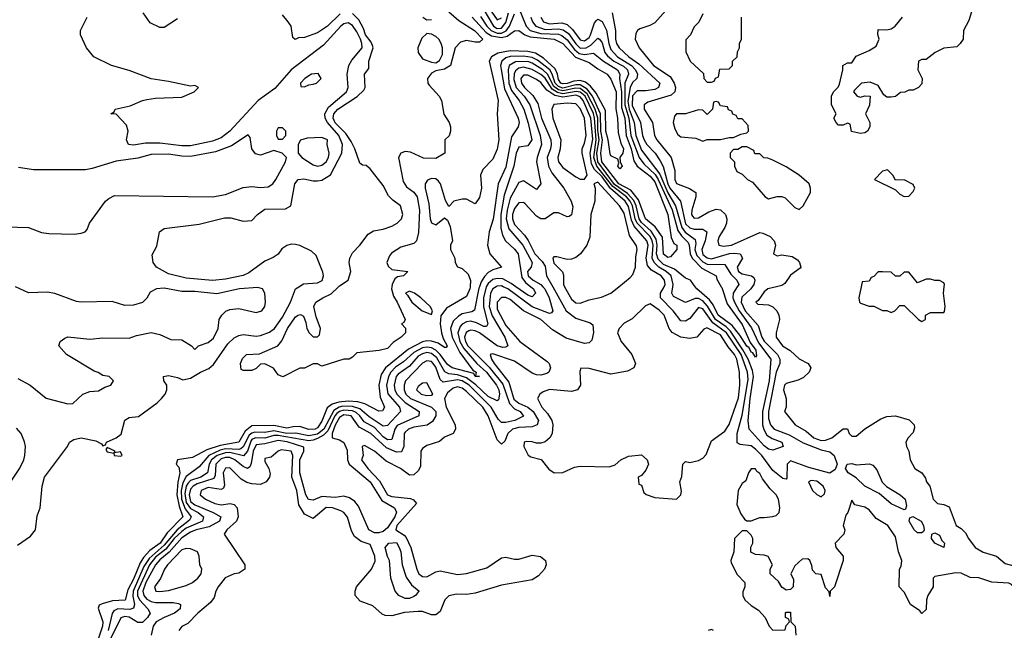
# Model space of a CAD drawing. Header units: inches. Extents: x 2380053 to 2584298, y 380219 to 546618.
# Tile 702 of 788: x 2545570 to 2550067, y 468432 to 471219. Entities that reach past the tile are written whole.
import ezdxf

# ---------------------------------------------------------------- set-up
doc = ezdxf.new("R2010")
doc.units = ezdxf.units.IN
doc.header["$MEASUREMENT"] = 0
for name, color, linetype in [('C5446', 7, 'Continuous'), ('C5447', 7, 'Continuous'), ('C5456', 7, 'Continuous')]:
    doc.layers.add(name, color=color, linetype=linetype)

msp = doc.modelspace()

# ---------------------------------------------------------------- linework, layer by layer
at = {"layer": 'C5446', "color": 2}
for points, elevation in [([(2545561.4, 469581.4), (2545618, 469550), (2545690, 469491), (2545790, 469466), (2545813.2, 469466.8), (2545858, 469510), (2545890, 469521), (2545930, 469524.7), (2545958, 469542), (2545986, 469550), (2545998, 469570), (2545978, 469590), (2545950, 469595.3), (2545928.8, 469608.9), (2545910, 469614), (2545784, 469690), (2545748, 469730), (2545755.3, 469750), (2545775.5, 469764.5), (2545790, 469770.6), (2545890, 469760.7), (2545950, 469766), (2546070, 469764.7), (2546103.1, 469776.9), (2546170, 469791), (2546210, 469782), (2546259.6, 469759.6), (2546310, 469758), (2546354, 469730), (2546370, 469714), (2546386, 469730), (2546430, 469746), (2546455.3, 469764.7), (2546476, 469810), (2546481.2, 469850), (2546493.2, 469870), (2546511.9, 469888.1), (2546530, 469895.5), (2546570, 469900.5), (2546650, 469882.8), (2546675.3, 469890), (2546689, 469910), (2546693.2, 469930), (2546689.2, 469970), (2546679, 469990), (2546657, 469997), (2546574, 469990), (2546470, 469967.6), (2546370, 469978.3), (2546310, 469978.7), (2546230, 469993), (2546194, 469990), (2546165.5, 469974.5), (2546150, 469948), (2546130, 469928.7), (2546090, 469915.3), (2546050, 469914), (2545992.5, 469932.5), (2545850, 469929.3), (2545830, 469932.7), (2545730, 469969.3), (2545694.8, 469974.8), (2545610, 469971.8), (2545550.1, 470000)], 10), ([(2545560.1, 468819.9), (2545618.9, 468861.1), (2545642, 468890), (2545650, 468954), (2545664, 468990), (2545672, 469090), (2545683.7, 469130), (2545788.7, 469270), (2545798, 469290), (2545817.2, 469302.8), (2545850, 469310.6), (2545916.8, 469296.8), (2545943.6, 469283.6), (2545950, 469274), (2545962, 469278), (2545966, 469290), (2546010, 469311), (2546032.7, 469327.3), (2546050, 469391.3), (2546070, 469402.8), (2546112.3, 469407.7), (2546197.2, 469470), (2546217.2, 469490), (2546234, 469510), (2546242, 469530), (2546242, 469550), (2546228, 469570), (2546226, 469590), (2546250, 469594.8), (2546290, 469586), (2546314.4, 469574.4), (2546350, 469582), (2546395.1, 469610), (2546432.9, 469627.1), (2546455.6, 469644.4), (2546520.9, 469739.1), (2546550, 469767.2), (2546570, 469778), (2546590, 469782), (2546650, 469774.9), (2546670, 469777.1), (2546710, 469792.4), (2546733, 469810), (2546770, 469860.5), (2546806.6, 469930), (2546830, 469991), (2546844.4, 470000)], 6), ([(2547627, 470000), (2547626.4, 469990), (2547610, 469956), (2547518.5, 469901.5), (2547493.4, 469866.6), (2547490.3, 469830), (2547496, 469790), (2547503.9, 469763.9), (2547522.8, 469730), (2547517.1, 469722.9), (2547510, 469722), (2547481.7, 469741.7), (2547451.1, 469751.1), (2547430, 469753.3), (2547410, 469748.4), (2547345.2, 469714.8), (2547240.9, 469630), (2547220.2, 469599.8), (2547210.2, 469550), (2547215.6, 469495.6), (2547236.3, 469450), (2547226.4, 469433.6), (2547210, 469432.7), (2547146, 469466), (2547114.1, 469474.1), (2547070, 469477.8), (2547027.2, 469472.8), (2546996.2, 469463.8), (2546973.4, 469446.6), (2546950, 469385.6), (2546930, 469356.3), (2546919.1, 469350), (2546890, 469348), (2546850, 469361.8), (2546818.9, 469361.1), (2546790, 469354), (2546730, 469367), (2546630, 469365.3), (2546599.4, 469340.6), (2546570, 469289.8), (2546485.1, 469274.9), (2546424.5, 469255.5), (2546358.9, 469221.1), (2546290.6, 469209.4), (2546284.4, 469190), (2546296.7, 469176.7), (2546301.8, 469150), (2546292.1, 469107.9), (2546287.9, 469050), (2546297.6, 468997.6), (2546315, 468950), (2546243.9, 468876.1), (2546210.9, 468830), (2546163.5, 468796.5), (2546135.6, 468764.4), (2546120.4, 468739.6), (2546090, 468664.4), (2546064.2, 468615.8), (2546050.9, 468569.1), (2545994.2, 468565.8), (2545947, 468553), (2545933, 468547), (2545927.7, 468532.3), (2545948.8, 468470), (2545947.4, 468450), (2545930, 468396)], 6), ([(2547669.4, 470000), (2547666.9, 469993.1), (2547647.4, 469892.6), (2547635.1, 469884.9), (2547590, 469875.6), (2547574.4, 469865.6), (2547550, 469842.4), (2547537.5, 469810), (2547544.6, 469770), (2547579.8, 469699.8), (2547638.8, 469618.8), (2547654, 469610), (2547651.2, 469591.1), (2547670.4, 469589.6), (2547650.3, 469589.7), (2547643.7, 469603.7), (2547545.6, 469630), (2547524.3, 469644.3), (2547490.4, 469690.4), (2547469.9, 469709.9), (2547450, 469721.1), (2547430, 469724.6), (2547410, 469721.4), (2547370, 469700.2), (2547322.6, 469657.4), (2547286.6, 469633.4), (2547264.3, 469610), (2547254.2, 469590), (2547244.8, 469550), (2547250.9, 469510.9), (2547304, 469450), (2547308.8, 469430), (2547250, 469366.3), (2547230, 469363.5), (2547166.6, 469406.6), (2547122.9, 469442.9), (2547090, 469453.5), (2547045.6, 469454.4), (2547029.3, 469450.7), (2547004.4, 469435.6), (2546959.5, 469350), (2546930, 469326.7), (2546890, 469319.1), (2546831.7, 469331.7), (2546790, 469330.4), (2546730, 469341.5), (2546690, 469334), (2546644.3, 469335.7), (2546630, 469332.2), (2546617.9, 469322.1), (2546590, 469268.6), (2546579.4, 469260.6), (2546570, 469256.8), (2546510, 469260.3), (2546485.6, 469254.4), (2546434, 469230), (2546390, 469177.6), (2546330, 469133.5), (2546314.7, 469105.3), (2546307.3, 469070), (2546309.2, 469030), (2546326.2, 468986.1), (2546353.6, 468950), (2546345.9, 468934.1), (2546289.7, 468890.3), (2546230, 468820.9), (2546160.4, 468759.6), (2546137.5, 468722.5), (2546088.4, 468610), (2546086.8, 468586.8), (2546094.7, 468550), (2546090, 468532.7), (2546073, 468527), (2546018, 468530), (2546000.2, 468519.8), (2545992, 468508), (2545974.3, 468430)], 10), ([(2547700.8, 470000), (2547700.5, 469999.5), (2547687.4, 469950), (2547687.5, 469907.5), (2547708, 469830), (2547702, 469818), (2547690, 469818), (2547655.6, 469835.6), (2547630, 469842.5), (2547610, 469840.3), (2547590.2, 469829.8), (2547581.2, 469818.8), (2547570.2, 469790), (2547579.5, 469750), (2547597.8, 469717.8), (2547657.5, 469650), (2547701.5, 469610), (2547748.1, 469550), (2547758, 469530), (2547761.3, 469510), (2547756.5, 469483.5), (2547750, 469478.4), (2547710, 469499.3), (2547652.6, 469552.5), (2547610, 469583.6), (2547570, 469597.7), (2547530, 469602), (2547511.7, 469611.7), (2547474.8, 469674.8), (2547450, 469694.7), (2547430, 469699.1), (2547410, 469694.3), (2547390, 469682.4), (2547350, 469637.6), (2547298.6, 469601.4), (2547289.2, 469590), (2547280.2, 469550), (2547282.9, 469530), (2547292.2, 469510), (2547330, 469472), (2547394.4, 469430), (2547393, 469410), (2547293.8, 469366.1), (2547282.6, 469350), (2547270, 469302.9), (2547250, 469300.4), (2547230, 469314.2), (2547190, 469357.7), (2547143, 469383), (2547124, 469410), (2547106.2, 469426.2), (2547090, 469433.8), (2547050, 469436.7), (2547030, 469430.9), (2547018.9, 469421.1), (2547009.1, 469410), (2546977.3, 469342.7), (2546957.9, 469322.1), (2546930, 469307.2), (2546910, 469299), (2546890, 469297.1), (2546750, 469320.4), (2546730, 469320.2), (2546690, 469309.2), (2546646.4, 469310), (2546630, 469302.5), (2546624.8, 469295.2), (2546610, 469249.6), (2546592.1, 469227.9), (2546530, 469242.8), (2546510, 469242.5), (2546471.3, 469230), (2546445.1, 469210), (2546435.1, 469190), (2546427.6, 469150), (2546396.4, 469130), (2546350, 469116), (2546337.7, 469102.3), (2546330, 469089.7), (2546323.6, 469056.4), (2546330, 469015.2), (2546350, 468988.2), (2546384.2, 468970), (2546408.8, 468950), (2546404.4, 468930), (2546330, 468897.3), (2546310, 468883.2), (2546275.9, 468850), (2546237.7, 468802.3), (2546190, 468764.9), (2546163.4, 468730), (2546108.1, 468610), (2546108.5, 468590), (2546116.8, 468570), (2546154.4, 468530), (2546166.4, 468510), (2546153.4, 468490), (2546130, 468467.6), (2546110, 468468), (2546069.1, 468490.9), (2546050, 468494.8), (2546032.2, 468487.8), (2545982.6, 468390)], 14), ([(2547745.4, 470000), (2547730.2, 469989.8), (2547720.7, 469970), (2547714.6, 469910), (2547727.2, 469867.2), (2547785.5, 469770), (2547799.1, 469730), (2547790, 469723.6), (2547776.9, 469723.1), (2547750, 469730.9), (2547670, 469789.8), (2547650, 469799.3), (2547630, 469802), (2547621.7, 469798.3), (2547609.5, 469790.5), (2547601.5, 469770), (2547605.3, 469750), (2547617.1, 469730), (2547713.3, 469633.3), (2547775.8, 469555.8), (2547806.7, 469466.7), (2547830, 469442.7), (2547854.9, 469430), (2547871.4, 469408.5), (2547831, 469390), (2547790, 469379.8), (2547770, 469381), (2547755.4, 469395.4), (2547723.1, 469450), (2547622.5, 469550), (2547590.3, 469570.3), (2547570, 469574.6), (2547504.6, 469564.6), (2547490, 469576.2), (2547470, 469633), (2547458, 469650), (2547450, 469658), (2547430, 469661.5), (2547410, 469651.1), (2547332.2, 469570), (2547325.3, 469550), (2547325.8, 469530), (2547333.8, 469510), (2547354.6, 469490), (2547450.4, 469450), (2547470.3, 469430), (2547470.4, 469410), (2547455.5, 469384.5), (2547431.3, 469368.7), (2547370, 469359.3), (2547345.5, 469350), (2547330, 469336.2), (2547325.7, 469330), (2547324.9, 469270), (2547313.1, 469246.9), (2547290, 469245.4), (2547244.7, 469264.7), (2547174, 469330), (2547119.6, 469359.6), (2547084.2, 469410), (2547050, 469414.7), (2547030, 469403.5), (2547010, 469367.8), (2546996.9, 469330), (2546997.3, 469310), (2547030, 469301.3), (2547050, 469288.7), (2547065.9, 469254.2), (2547066.7, 469210), (2547074.7, 469190), (2547170.1, 469110.1), (2547224.3, 469024.3), (2547281.3, 468990), (2547290.2, 468970.2), (2547283.2, 468950), (2547250, 468898.7), (2547230, 468882), (2547210, 468876.2), (2547190, 468876.8), (2547165.1, 468890), (2547117.6, 468997.6), (2547099.7, 469019.7), (2547076.4, 469036.4), (2547050, 469043.8), (2547010, 469038.4), (2546950, 469042.4), (2546910, 469026), (2546889.1, 469029.1), (2546876.8, 469050), (2546849, 469150), (2546849.1, 469210), (2546867.4, 469250), (2546867.9, 469267.9), (2546791.6, 469291.6), (2546750, 469298.6), (2546690, 469282.3), (2546650, 469277.6), (2546636.8, 469250), (2546627.6, 469192.4), (2546621.6, 469178.4), (2546610.3, 469169.7), (2546590, 469178.9), (2546552.2, 469210), (2546530, 469220.2), (2546510, 469220.6), (2546490, 469214.5), (2546465.4, 469190), (2546462.3, 469137.7), (2546455.9, 469124.1), (2546380.1, 469099.9), (2546362, 469090), (2546350, 469075.4), (2546343.7, 469050), (2546350, 469020.2), (2546370, 469004.4), (2546453, 468970), (2546488.2, 468950), (2546482.4, 468930), (2546435.8, 468904.2), (2546376.3, 468890), (2546350, 468878.9), (2546310, 468853.8), (2546252, 468788), (2546210, 468753.7), (2546190, 468730.8), (2546146.4, 468650), (2546131.9, 468610), (2546136.9, 468590), (2546150, 468573.8), (2546170, 468562.9), (2546190, 468558.8), (2546270, 468558.7), (2546294.4, 468554.4), (2546304.7, 468550), (2546302.8, 468530), (2546277.3, 468510), (2546229.3, 468490.7), (2546192.4, 468470), (2546179.5, 468450), (2546170.5, 468410)], 18), ([(2548004.1, 470000), (2548064.9, 469890), (2548110, 469856.5), (2548175.5, 469835.5), (2548186.8, 469826.8), (2548190.6, 469790.6), (2548183.5, 469756.5), (2548170, 469744), (2548150, 469740.9), (2548065.2, 469765.2), (2548002.6, 469802.6), (2547950, 469850.8), (2547870.6, 469890.6), (2547810, 469942), (2547790, 469951.1), (2547770, 469951.3), (2547750.4, 469930), (2547750, 469898), (2547790, 469823.7), (2547853.4, 469750), (2547978.6, 469658.5), (2547987.7, 469650), (2547994.8, 469630), (2547986.8, 469610), (2547976.7, 469603.3), (2547950, 469596.2), (2547930, 469597.6), (2547910, 469605.1), (2547830, 469659.8), (2547730, 469694), (2547718.8, 469690), (2547724.2, 469670), (2547737.4, 469650), (2547804, 469564), (2547827.2, 469487.2), (2547849, 469469), (2547890.8, 469450.8), (2547915.3, 469430), (2547938.8, 469390), (2547932.7, 469370), (2547910, 469360.9), (2547850, 469357.1), (2547820.5, 469350), (2547798.7, 469330), (2547784.9, 469295.1), (2547770, 469282), (2547750, 469301.2), (2547709.7, 469410), (2547685.3, 469450), (2547610, 469521.7), (2547590, 469536.8), (2547570, 469543.1), (2547550, 469537.3), (2547523.8, 469516.2), (2547510.3, 469490), (2547517.8, 469450), (2547559.1, 469370), (2547560.7, 469350), (2547550, 469329.5), (2547510, 469312.7), (2547486.4, 469293.6), (2547430, 469275.1), (2547410, 469261.2), (2547402, 469250), (2547400.5, 469179.5), (2547390, 469159), (2547370, 469141.2), (2547350, 469139.3), (2547309.2, 469170), (2547244.2, 469204.2), (2547190, 469249), (2547144.7, 469275.3), (2547134, 469270), (2547138, 469230), (2547131.3, 469210), (2547160.5, 469170), (2547213.3, 469113.3), (2547250, 469050.4), (2547270, 469042.7), (2547354, 469034), (2547367.9, 469027.9), (2547382.8, 469010), (2547291.9, 468910), (2547287.6, 468890), (2547326.5, 468866.5), (2547335.6, 468855.6), (2547356.2, 468810), (2547382.9, 468710), (2547393.4, 468690), (2547410, 468677.3), (2547430, 468675.8), (2547470, 468698), (2547490, 468702.6), (2547570, 468685.7), (2547610, 468690.3), (2547703.1, 468716.9), (2547770, 468763), (2547790, 468766), (2547830, 468756.4), (2547850, 468757.1), (2547910, 468774.9), (2547947.9, 468767.9), (2547971.3, 468750), (2547974.8, 468730), (2547966.8, 468710), (2547939.9, 468680.1), (2547910, 468662), (2547770, 468637), (2547650, 468600.7), (2547610, 468594.5), (2547564.1, 468595.9), (2547530.5, 468589.5), (2547510.8, 468570), (2547490, 468518), (2547470, 468502), (2547450, 468502), (2547410, 468517.2), (2547390, 468518), (2547327.2, 468512.8), (2547270, 468498), (2547239, 468499), (2547224.7, 468504.7), (2547183.1, 468543.1), (2547124.7, 468564.7), (2547102, 468590), (2547102, 468610), (2547108.7, 468630), (2547176, 468710), (2547193, 468747), (2547191.4, 468770), (2547170, 468824), (2547130, 468837), (2547099.1, 468859.1), (2547085.8, 468885.8), (2547067.5, 468947.5), (2547050, 468969.2), (2547036.6, 468976.6), (2546998, 468990), (2546970, 468991.6), (2546910, 468942), (2546870, 468961.2), (2546844.9, 469004.9), (2546835.1, 469070), (2546812.4, 469130), (2546817.2, 469230), (2546810, 469249.3), (2546764.4, 469255.6), (2546751, 469250), (2546718, 469222), (2546690, 469215.3), (2546690, 469202), (2546707.3, 469170), (2546714.4, 469145.6), (2546711, 469130), (2546694.8, 469110), (2546670, 469097), (2546630, 469099.6), (2546606.7, 469106.7), (2546581.5, 469121.5), (2546530, 469173), (2546510, 469171.6), (2546498.8, 469150), (2546505.8, 469094.2), (2546499.9, 469080.1), (2546490, 469074.5), (2546430, 469083.5), (2546398, 469070), (2546394.8, 469050), (2546418.8, 469030), (2546461, 469010), (2546490, 469004.2), (2546530.9, 469010.9), (2546550, 469006), (2546562.8, 468990), (2546568.2, 468950), (2546560.5, 468930), (2546516.3, 468890), (2546504, 468870), (2546598.8, 468730), (2546598, 468710), (2546570, 468693.2), (2546550, 468689.5), (2546508.8, 468671.1), (2546476.3, 468630), (2546464.9, 468610), (2546458, 468582), (2546442, 468558), (2546383, 468510), (2546337.1, 468462.9), (2546310, 468448.7), (2546296, 468430)], 22), ([(2547269.3, 470000), (2547268.2, 469990), (2547276.7, 469956.7), (2547293.7, 469930), (2547331, 469850), (2547323.6, 469836.4), (2547314, 469830), (2547331.6, 469811.6), (2547331.3, 469790), (2547312, 469770), (2547275.3, 469744.7), (2547250, 469718), (2547210.9, 469709.1), (2547110, 469698), (2547090, 469678), (2547074, 469670), (2547050, 469668.7), (2546950, 469638), (2546930, 469648), (2546910, 469648), (2546870, 469628), (2546850, 469628), (2546771.2, 469588.9), (2546750, 469598), (2546728.4, 469628.4), (2546690, 469648), (2546670, 469646), (2546650, 469626), (2546630, 469618), (2546590, 469618), (2546582, 469622), (2546578, 469650), (2546588, 469672), (2546606, 469690), (2546665.6, 469694.4), (2546749.5, 469730.5), (2546767.3, 469752.7), (2546792.3, 469810), (2546830, 469862.8), (2546842, 469870), (2546852.8, 469872.8), (2546866, 469866), (2546877.3, 469837.3), (2546881, 469810), (2546891.3, 469790), (2546910, 469771.3), (2546930, 469772), (2546939, 469781), (2546944, 469810), (2546923.2, 469863.2), (2546913.2, 469910), (2546922.7, 469930), (2546954, 469950), (2546993, 469967), (2547026, 470000)], 2), ([(2547959.6, 470000), (2547968.9, 469990), (2547987.4, 469950), (2548004, 469890), (2547998.8, 469881.2), (2547990, 469878), (2547910, 469908), (2547799.7, 469990), (2547778.2, 470000)], 18), ([(2547903.9, 470000), (2547916.5, 469990), (2547926, 469970), (2547910, 469954), (2547890, 469962), (2547835.9, 470000)], 14), ([(2548058.3, 470000), (2548090, 469944), (2548110, 469926.4), (2548130, 469924.9), (2548170, 469940.5), (2548227.5, 469952.5), (2548270, 469970.7), (2548306.5, 470000)], 26), ([(2548915.5, 470000), (2548908.6, 469990), (2548867.9, 469952.2), (2548865.2, 469930), (2548883, 469890), (2548942.7, 469822.7), (2548959.3, 469770), (2548970, 469751.7), (2549030.3, 469690), (2549042, 469670), (2549041.5, 469650), (2549024.8, 469610), (2548990.2, 469430), (2548990, 469398), (2548998.2, 469370), (2549014.9, 469350), (2549083.4, 469323.4), (2549147.7, 469287.7), (2549230, 469255), (2549270, 469246.4), (2549289, 469229), (2549303.8, 469190), (2549294, 469166), (2549270, 469149.6), (2549174.5, 469174.5), (2549090, 469205.1), (2549074.9, 469190), (2549073.8, 469126.2), (2549070, 469121.2), (2549055.9, 469124.1), (2549010, 469160.5), (2548959.1, 469230), (2548930, 469259.1), (2548910, 469273), (2548860.1, 469280.1), (2548847.2, 469287.2), (2548846, 469330), (2548870, 469414), (2548897.1, 469577.1), (2548893.8, 469610), (2548864.6, 469690), (2548798, 469790), (2548735.5, 469835.5), (2548690, 469899.8), (2548670, 469904.7), (2548630, 469855.6), (2548610, 469842.9), (2548590, 469844.5), (2548554, 469890), (2548495.8, 469950), (2548496.2, 469970), (2548512.8, 470000)], 22), ([(2548847.3, 470000), (2548828.1, 469970), (2548826.7, 469950), (2548833.8, 469930), (2548855.9, 469890), (2548912.6, 469812.6), (2548944.6, 469744.6), (2548999.7, 469670), (2548993.1, 469570), (2548963, 469430), (2548962.2, 469370), (2548967.9, 469347.9), (2548982.8, 469322.7), (2549006.5, 469306.5), (2549050.6, 469290), (2549056, 469270), (2549010, 469253.6), (2548990, 469258.7), (2548970, 469274), (2548901.2, 469350), (2548897.4, 469390), (2548905.3, 469490), (2548921.9, 469590), (2548917.1, 469617), (2548896.8, 469670), (2548872.5, 469712.5), (2548816.5, 469796.5), (2548796.4, 469816.4), (2548747, 469850), (2548711.8, 469911.8), (2548690, 469935.8), (2548670, 469945.7), (2548654.3, 469945.7), (2548610, 469927.3), (2548555.9, 469955.9), (2548547.6, 469970), (2548552.6, 470000)], 18), ([(2548773.7, 470000), (2548776, 469996), (2548801.2, 469921.3), (2548870, 469828), (2548906.2, 469746.2), (2548931.4, 469710), (2548935.5, 469684.5), (2548930, 469679), (2548918.7, 469698.7), (2548910, 469700.7), (2548901.3, 469721.3), (2548890, 469728.4), (2548858.9, 469778.9), (2548823.5, 469823.5), (2548760.3, 469870), (2548737.3, 469917.3), (2548719.8, 469939.8), (2548662, 469990), (2548655, 470000)], 14), ([(2549026.5, 470000), (2548987.3, 469990), (2548970, 469977), (2548942.5, 469937.5), (2548931.3, 469930), (2548940.7, 469920.7), (2548990, 469918), (2549010, 469908), (2549028, 469890), (2549037.1, 469870), (2549039.3, 469850), (2549024, 469790), (2549024, 469770), (2549054, 469730), (2549088.8, 469708.8), (2549130.5, 469670.5), (2549171.3, 469650), (2549182.8, 469630), (2549174.8, 469610), (2549150, 469586), (2549125.8, 469574.2), (2549070, 469559), (2549062.8, 469550), (2549058.8, 469530), (2549070.8, 469490), (2549070.8, 469450), (2549062, 469430), (2549110.8, 469370), (2549161.1, 469341.1), (2549196.3, 469310), (2549230, 469298.3), (2549250, 469299.6), (2549279.3, 469310), (2549330, 469351.3), (2549350, 469351.3), (2549358, 469330), (2549370, 469318), (2549390, 469318), (2549429.4, 469350.6), (2549503.3, 469396.7), (2549530, 469407.7), (2549570, 469410.8), (2549632.5, 469392.5), (2549654.8, 469370), (2549656.3, 469356.3), (2549650, 469335.3), (2549626.8, 469310), (2549617.3, 469290), (2549620.7, 469270), (2549630.9, 469249.1), (2549636, 469210), (2549658, 469170), (2549690.7, 469150.7), (2549706.8, 469126.8), (2549711.3, 469110), (2549726, 469090), (2549742, 469030), (2549762, 469010), (2549790, 469006), (2549814.9, 468994.9), (2549846.8, 468910), (2549870, 468896), (2549890, 468876), (2549903, 468850), (2549934, 468810), (2549970, 468788.5), (2550000, 468779.5)], 26), ([(2549413.1, 470000), (2549402, 469950), (2549404.7, 469930), (2549410, 469924.7), (2549450, 469911.3), (2549471.2, 469911.1), (2549510, 469892), (2549530, 469892), (2549550, 469882), (2549566, 469890), (2549590, 469914), (2549610, 469914), (2549674, 469850), (2549690, 469842), (2549706, 469850), (2549706, 469870), (2549730, 469882), (2549790, 469882), (2549793.2, 469886.8), (2549797.2, 469910), (2549788.7, 469970), (2549792.1, 470000)], 30), ([(2545489.1, 469050.9), (2545570, 469172), (2545589, 469210), (2545593.2, 469230), (2545596, 469270), (2545592.1, 469292.1), (2545577.2, 469330), (2545554.8, 469354.8)], 10), ([(2550000, 468655.1), (2549950, 468671.6), (2549910, 468672.3), (2549870, 468692), (2549845.8, 468694.2), (2549750, 468678), (2549742, 468670), (2549742, 468630), (2549718, 468590), (2549711.3, 468570), (2549710, 468526), (2549690, 468508.7), (2549680.4, 468520.4), (2549638, 468550), (2549610, 468606), (2549586, 468630), (2549588, 468710), (2549595.3, 468724.7), (2549599, 468750), (2549584, 468790), (2549570, 468858), (2549534, 468910), (2549482, 468942), (2549450, 468982), (2549430, 468994), (2549384, 469004), (2549370, 469026), (2549351.3, 468970), (2549343, 468957), (2549330.8, 468910), (2549338, 468890), (2549334, 468870), (2549294.9, 468830), (2549297.1, 468810), (2549330.4, 468770.4), (2549330.6, 468750), (2549291, 468630), (2549272, 468610), (2549270, 468586), (2549267.3, 468607.3), (2549250, 468626), (2549230, 468686), (2549206, 468690), (2549190, 468706), (2549187.3, 468727.3), (2549178, 468750), (2549170, 468758), (2549143.6, 468756.4), (2549110, 468726), (2549092, 468690), (2549103.6, 468663.6), (2549102, 468630), (2549090, 468618), (2549070, 468615.3), (2549050, 468628), (2549034.6, 468654.6), (2548998, 468690), (2548998, 468710), (2549008, 468730), (2548988.4, 468768.4), (2548970, 468775.3), (2548930, 468778), (2548909, 468789), (2548908.7, 468811.3), (2548918, 468830), (2548918, 468850), (2548910, 468866), (2548890, 468886), (2548870, 468886), (2548834, 468850), (2548832, 468790), (2548818, 468750), (2548819.6, 468739.6), (2548846.4, 468686.4), (2548882, 468650), (2548882, 468630), (2548872.7, 468607.3), (2548872, 468590), (2548882, 468570), (2548910, 468544.7), (2548943.6, 468523.6), (2548974, 468490), (2548992, 468450), (2549010, 468432), (2549066, 468434), (2549070, 468454), (2549086, 468470), (2549082, 468482), (2549068, 468490), (2549068, 468510), (2549070, 468514), (2549090, 468514), (2549092, 468470), (2549112, 468450), (2549114, 468410)], 26), ([(2548738, 468430), (2548730, 468435.3), (2548714, 468430)], 26)]:
    msp.add_lwpolyline(points, dxfattribs=dict(at, elevation=elevation))
for points, elevation in [([(2547350, 469979.3), (2547331.3, 469970), (2547341.4, 469961.4), (2547360.7, 469930), (2547407.3, 469890), (2547450, 469874), (2547455.3, 469890), (2547444, 469910), (2547401.2, 469950), (2547373.2, 469970)], 6), ([(2548450, 469921.2), (2548427.5, 469912.5), (2548367.1, 469852.9), (2548330, 469833.2), (2548307.3, 469810), (2548300.7, 469790), (2548317.3, 469750), (2548366, 469690), (2548382, 469650), (2548374, 469630), (2548346, 469614), (2548270, 469600.7), (2548170, 469626), (2548132, 469628), (2548127.3, 469612.7), (2548130.8, 469550), (2548118, 469530), (2548090, 469522), (2547990, 469531.5), (2547959.9, 469520.1), (2547946, 469510), (2547934.8, 469490), (2547954.4, 469450), (2547980.7, 469420.7), (2548000.3, 469390), (2548004.9, 469370), (2548001.6, 469330), (2547990.4, 469309.6), (2547970, 469292.3), (2547950, 469285.2), (2547930, 469285.2), (2547910, 469292.7), (2547886.4, 469293.6), (2547874, 469290), (2547872, 469270), (2547891.6, 469231.6), (2547903.6, 469223.6), (2547950.9, 469210.9), (2547987.1, 469167.1), (2548011.2, 469151.1), (2548050, 469151.3), (2548103.7, 469176.3), (2548130, 469180.7), (2548261.5, 469178.5), (2548290, 469186.8), (2548315.3, 469210), (2548350, 469226.8), (2548410, 469232), (2548436, 469210), (2548441, 469190), (2548430, 469162), (2548410, 469138), (2548394, 469130), (2548398, 469098), (2548410, 469094), (2548421, 469061), (2548431.2, 469051.1), (2548470, 469038), (2548570, 469031), (2548589, 469050), (2548592.5, 469067.5), (2548585.2, 469110), (2548594, 469134), (2548598, 469190), (2548610, 469202), (2548630, 469198), (2548670, 469207.3), (2548690, 469217.3), (2548705.4, 469234.6), (2548730, 469296), (2548790, 469340.5), (2548810, 469370.7), (2548852.1, 469492.1), (2548859.2, 469550), (2548857.2, 469610), (2548844.7, 469670), (2548834.8, 469690), (2548805.5, 469725.5), (2548770, 469779.7), (2548707.9, 469812.1), (2548694, 469806), (2548662, 469770), (2548630, 469763.6), (2548589.8, 469769.8), (2548550, 469791.8), (2548536.3, 469810), (2548513, 469870), (2548490, 469893.6)], 26), ([(2547430, 469562), (2547410, 469559.3), (2547390, 469545.2), (2547382.4, 469530), (2547402.8, 469510), (2547430, 469503.7), (2547450, 469504.9), (2547457.2, 469510)], 22), ([(2545970, 469266), (2545963.6, 469256.4), (2545970, 469246), (2545999.6, 469239.6), (2546002, 469230), (2546030, 469226), (2546038, 469230), (2546030, 469246), (2546002, 469242), (2546006, 469250)], 6), ([(2548930, 469168), (2548910, 469168), (2548898, 469150), (2548886, 469114), (2548870, 469102), (2548851, 469070), (2548845.4, 469005.4), (2548863.6, 468963.6), (2548879.6, 468939.6), (2548890, 468932), (2548910, 468932), (2548950, 468946), (2548970, 468946), (2549010, 468951), (2549024, 468956), (2549038, 468970), (2549041.2, 468990), (2549035.1, 469030), (2549025.2, 469050), (2548997, 469077), (2548962.7, 469122.7), (2548950, 469148), (2548936.5, 469156.5)], 26), ([(2549390, 469187.7), (2549451, 469191), (2549466, 469186), (2549484, 469164), (2549508.6, 469108.6), (2549528.3, 469088.3), (2549590.8, 469050), (2549614, 469030), (2549619.8, 469000.2), (2549616, 468984), (2549610, 468982), (2549550, 469009.6), (2549495.8, 469055.8), (2549428.9, 469088.9), (2549390, 469128), (2549354, 469150), (2549341.2, 469170), (2549348.7, 469190), (2549370, 469193.4)], 22), ([(2549184, 469116), (2549172, 469110), (2549191, 469070), (2549210, 469051), (2549230, 469041), (2549245.2, 469054.8), (2549249.2, 469070), (2549239.3, 469090), (2549210, 469111.8)], 26), ([(2549670, 468876.2), (2549654.5, 468890), (2549632.7, 468930), (2549634.6, 468945.4), (2549648.8, 468951.1), (2549687.3, 468930), (2549698, 468910), (2549700.7, 468890), (2549698, 468882), (2549690, 468877.2)], 22), ([(2549790, 468809.3), (2549749, 468830), (2549734, 468850), (2549735.3, 468870), (2549750, 468876.3), (2549770, 468866), (2549782, 468842), (2549793.4, 468830)], 22), ([(2546330, 468804.5), (2546310, 468798.4), (2546244.9, 468730), (2546230.7, 468710), (2546212.4, 468667.6), (2546186, 468630), (2546191, 468611), (2546210, 468608.5), (2546250, 468613.4), (2546330, 468636.3), (2546359, 468650), (2546382.7, 468670), (2546399.3, 468690), (2546401.2, 468710), (2546393.2, 468730), (2546389.2, 468770), (2546382, 468790), (2546350, 468803.7)], 22), ([(2547330, 468577), (2547301.2, 468590), (2547284.5, 468610), (2547265.6, 468670), (2547259.5, 468750), (2547250, 468769), (2547239.6, 468810), (2547255.3, 468830), (2547290, 468831.8), (2547302.8, 468810), (2547310.6, 468789.4), (2547316, 468730), (2547334.4, 468674.4), (2547358.8, 468638.8), (2547394, 468610), (2547391.2, 468608.9), (2547378, 468590), (2547370, 468586), (2547350, 468577.2)], 18)]:
    msp.add_lwpolyline(points, close=True, dxfattribs=dict(at, elevation=elevation))
at = {"layer": 'C5447', "color": 2}
for points, elevation in [([(2547664.7, 471304.7), (2547733.6, 471190), (2547750, 471179.4), (2547770, 471180.5), (2547790, 471206.3), (2547802.1, 471250)], 14), ([(2547850, 471271), (2547883.5, 471190), (2547901.5, 471170), (2547950, 471155.9), (2548030, 471152.5), (2548046.5, 471146.5), (2548070, 471127.6), (2548103.7, 471083.7), (2548125.4, 471065.4), (2548150, 471060.4), (2548190, 471066.9), (2548236, 471030), (2548300.3, 470990), (2548310.2, 470970), (2548308.6, 470950), (2548318.5, 470890), (2548318.4, 470818.4), (2548332.9, 470770), (2548339.5, 470690), (2548362.2, 470630), (2548375.3, 470575.3), (2548390.2, 470550), (2548450, 470504.5), (2548470, 470479.6), (2548530, 470330.5), (2548544.9, 470224.9), (2548558, 470198), (2548570.7, 470190), (2548571, 470170), (2548542.8, 470137.2), (2548530, 470133.2), (2548510, 470149.4), (2548505.8, 470225.8), (2548472.8, 470272.8), (2548428, 470310), (2548396.7, 470396.7), (2548360.2, 470440.2), (2548305.6, 470470), (2548228.2, 470570), (2548223.6, 470610), (2548231, 470670), (2548224.6, 470710), (2548222.5, 470790), (2548186.2, 470870), (2548161.9, 470901.9), (2548130, 470921.3), (2548110, 470921.6), (2548050, 470906.7), (2548030, 470914.6), (2548015.4, 470930), (2548002.4, 470970), (2547990.3, 470990.3), (2547934, 471034), (2547910, 471046.2), (2547870, 471052.1), (2547810, 471051.2), (2547790, 471044.4), (2547771.4, 471030), (2547766.4, 471010), (2547768.1, 470991.8), (2547783.7, 470903.7), (2547845.7, 470770), (2547850.3, 470750), (2547846.4, 470730), (2547815.5, 470684.5), (2547790, 470545.2), (2547755.3, 470470), (2547731.8, 470308.2), (2547714, 470250), (2547706.8, 470190), (2547717.3, 470150), (2547771, 470090), (2547730, 470077), (2547710, 470064.7), (2547693, 470047), (2547677.6, 470022.4), (2547669.4, 470000)], 10), ([(2547688.1, 471310), (2547750, 471218.9), (2547770, 471227)], 18), ([(2548546.8, 471290), (2548470, 471205.2), (2548448.1, 471191.9), (2548402, 471178), (2548390.7, 471169.3), (2548384, 471156), (2548380.7, 471130), (2548399.1, 471090), (2548464.4, 471010), (2548540, 470960), (2548559.6, 470930), (2548564.2, 470910), (2548561.6, 470890), (2548545.1, 470874.9), (2548438, 470842), (2548422, 470830), (2548421.3, 470810), (2548459.5, 470750), (2548468.8, 470690), (2548479.5, 470670), (2548544.9, 470590), (2548562.6, 470530), (2548562.6, 470490), (2548570, 470470.8), (2548628.8, 470448.8), (2548657.3, 470430), (2548658, 470410), (2548640.3, 470350), (2548638.4, 470330), (2548642.8, 470322.7), (2548650, 470313.4), (2548670, 470314.4), (2548717.5, 470342.5), (2548750, 470354.4), (2548770, 470350.7), (2548793.4, 470330), (2548799.3, 470310), (2548797.6, 470290), (2548790.2, 470269.8), (2548764.2, 470230), (2548758.4, 470210), (2548762.8, 470190), (2548784.9, 470184.9), (2548821.2, 470190), (2548950, 470247.3), (2548964.5, 470244.5), (2548998, 470230), (2549016, 470210), (2549021, 470190), (2549012, 470150), (2549030, 470141), (2549050, 470146), (2549097.3, 470137.3), (2549122.8, 470122.8), (2549131.3, 470110), (2549138, 470090), (2549134.8, 470085.2), (2549090, 470053.2), (2549064.9, 470015.1), (2549050, 470006), (2549026.5, 470000)], 26), ([(2549928.2, 471290), (2549905.2, 471214.8), (2549881, 471170), (2549878, 471130), (2549864.7, 471110), (2549850, 471095.3), (2549790, 471089), (2549750.7, 471069.3), (2549710, 471038), (2549690, 471038), (2549674, 471030), (2549672, 470990), (2549691.3, 470950), (2549690, 470926), (2549674, 470910), (2549650, 470898), (2549630, 470898), (2549611.6, 470888.4), (2549592.7, 470887.3), (2549570, 470868), (2549550, 470866), (2549530, 470866), (2549516.4, 470876.4), (2549490, 470918), (2549453.6, 470933.6), (2549414, 470930), (2549382, 470898), (2549378, 470890), (2549394, 470870), (2549410, 470864.7), (2549430, 470872), (2549454, 470870), (2549451.6, 470828.4), (2549432, 470790), (2549452, 470750), (2549452, 470730), (2549442, 470710), (2549430, 470702), (2549410, 470699), (2549369.3, 470709.3), (2549362, 470742), (2549350, 470746), (2549330, 470738), (2549310, 470738), (2549298, 470750), (2549288.7, 470770), (2549298, 470790), (2549278, 470830), (2549278, 470870), (2549286, 470890), (2549308.4, 470911.6), (2549314.6, 470925.4), (2549328.7, 470990), (2549328.7, 471010), (2549350, 471022), (2549370, 471022), (2549390, 471052), (2549450, 471078), (2549482, 471098), (2549495.3, 471130), (2549488.4, 471151.6), (2549490, 471174), (2549530, 471172), (2549550, 471178), (2549568, 471190), (2549602, 471230)], 26), ([(2546844.4, 470000), (2546866.3, 470013.7), (2546930, 470017.3), (2546951.4, 470028.6), (2546957.2, 470050), (2546953.6, 470066.4), (2546923.1, 470143.1), (2546903.1, 470163.1), (2546850, 470188.7), (2546830, 470193.2), (2546810, 470194), (2546790, 470188.7), (2546767.1, 470172.9), (2546750.8, 470149.2), (2546727.1, 470132.9), (2546690, 470117.2), (2546616.1, 470063.9), (2546590, 470051.5), (2546510, 470034.3), (2546450, 470028.2), (2546330, 470039.7), (2546250, 470058.4), (2546194, 470090), (2546179, 470110), (2546174.6, 470145.4), (2546195.5, 470184.5), (2546208.7, 470250), (2546230, 470266), (2546390, 470284.9), (2546504.8, 470315.2), (2546534.6, 470314.6), (2546590, 470299.1), (2546630, 470302.8), (2546655.3, 470330), (2546690, 470354), (2546784, 470356), (2546808, 470370), (2546826.6, 470470), (2546842, 470490), (2546867, 470493), (2546910, 470483), (2546930, 470483), (2546950, 470486), (2546990, 470510.4), (2547041.5, 470610), (2547043.5, 470650), (2547027.9, 470690), (2546975.7, 470750), (2546965.1, 470770), (2546963.1, 470790), (2546979.6, 470820.4), (2547062, 470890), (2547069.5, 470910), (2547064.7, 470970), (2547072.8, 471010), (2547086, 471034), (2547133.5, 471090), (2547132.9, 471110), (2547125.8, 471130), (2547110, 471164.2), (2547090, 471192.4), (2547070, 471204), (2547050, 471200.5), (2547036.4, 471190), (2546957.5, 471102.5), (2546809.2, 470990.8), (2546735.3, 470904.7), (2546658.4, 470850), (2546530.2, 470709.8), (2546490, 470680.4), (2546450, 470664.8), (2546350, 470642.7), (2546310, 470642.7), (2546210, 470655.8), (2546144.4, 470655.6), (2546090, 470646), (2546066, 470650), (2546058, 470670), (2546065.2, 470710), (2546058, 470738), (2546010, 470788), (2545986, 470790), (2546002, 470798), (2546006, 470810), (2546074.8, 470825.2), (2546130, 470850.8), (2546150, 470854.8), (2546190, 470860.7), (2546310, 470864.9), (2546366, 470890), (2546386, 470910), (2546370, 470918), (2546350, 470915.3), (2546250, 470937.2), (2546170, 470949.2), (2546070, 470986.6), (2545989.6, 471009.6), (2545908.7, 471050), (2545875.3, 471090), (2545848, 471150), (2545848, 471170), (2545878, 471230)], 6), ([(2546290, 471222.4), (2546230, 471183.7), (2546210, 471182.7), (2546165.1, 471205.1), (2546133.6, 471250)], 2), ([(2547034, 471246), (2546975.3, 471190), (2546930, 471159.6), (2546870, 471137.2), (2546843.5, 471136.5), (2546828.4, 471128.4), (2546818, 471138), (2546809.2, 471190), (2546796, 471210), (2546770, 471241.2)], 2), ([(2547026, 470000), (2547030, 470004), (2547069.4, 470030.6), (2547082.7, 470070), (2547074.5, 470110), (2547077, 470130), (2547090, 470154.8), (2547124, 470190), (2547160.7, 470239.3), (2547185.4, 470254.6), (2547230, 470262.4), (2547270, 470277.1), (2547293.2, 470290), (2547313.2, 470310), (2547319.3, 470330), (2547309.2, 470370), (2547274.5, 470394.5), (2547254.8, 470414.8), (2547230, 470462), (2547170, 470538), (2547152.9, 470552.9), (2547135.3, 470555.3), (2547124, 470564), (2547100.5, 470630), (2547083.6, 470663.6), (2547058.8, 470698.8), (2547010, 470748.7), (2547001.2, 470770), (2547004.8, 470790), (2547023.5, 470810), (2547111.6, 470868.4), (2547142, 470898), (2547147.8, 470910), (2547145.2, 470970), (2547164, 470996), (2547165.1, 471030), (2547184, 471090), (2547181.3, 471101.3), (2547175.7, 471115.7), (2547149, 471150), (2547139.3, 471179.3), (2547118.2, 471218.2), (2547090, 471246.9)], 2), ([(2547530, 471255.5), (2547575.1, 471215.1), (2547647.7, 471170), (2547684.9, 471130), (2547670, 471117), (2547650, 471116.2), (2547610, 471123.7), (2547583.4, 471116.6), (2547558.8, 471090), (2547537.3, 471010), (2547510, 470993.2), (2547470, 470985.1), (2547450, 470975.1), (2547432.7, 470950), (2547434.4, 470930), (2547439.9, 470919.9), (2547484.9, 470870), (2547496.3, 470850), (2547507.5, 470787.5), (2547531.3, 470750), (2547538, 470730), (2547538, 470710), (2547530.7, 470689.3), (2547512, 470670), (2547511.3, 470610), (2547470, 470585.2), (2547413.4, 470586.6), (2547354.5, 470614.5), (2547330, 470618), (2547310.5, 470609.5), (2547300.5, 470590), (2547320.6, 470480.6), (2547335.8, 470455.8), (2547370, 470432.2), (2547384.9, 470410), (2547396, 470350), (2547391.9, 470248.2), (2547382.8, 470210), (2547370, 470197.2), (2547310, 470180.5), (2547267.4, 470152.6), (2547258.4, 470141.6), (2547246.8, 470110), (2547253.4, 470093.4), (2547270, 470078.8), (2547342, 470070), (2547322, 470050), (2547294.9, 470045.1), (2547283.8, 470036.2), (2547270.4, 470010), (2547269.3, 470000)], 2), ([(2547410.6, 471230), (2547430, 471218.7), (2547450, 471219.5)], 2), ([(2547636.1, 471230), (2547701, 471161), (2547724.6, 471144.6), (2547770, 471137.1), (2547796, 471144), (2547830, 471168.9), (2547850, 471170.4), (2547877, 471150), (2547900.9, 471140.9), (2548010.6, 471130), (2548050, 471111.1), (2548107.7, 471047.7), (2548170, 471024.2), (2548210, 470994), (2548253, 470970), (2548270, 470947.3), (2548293.4, 470890), (2548291.9, 470811.9), (2548299.5, 470770), (2548302.9, 470702.9), (2548314.9, 470654.9), (2548326.8, 470630), (2548324.7, 470610), (2548311.3, 470590), (2548312, 470570), (2548322, 470550), (2548310, 470538), (2548302, 470550), (2548306, 470566), (2548302, 470582), (2548270, 470598), (2548266.6, 470606.6), (2548258, 470670), (2548247.1, 470710), (2548244.5, 470804.5), (2548203.1, 470883.1), (2548176.3, 470916.3), (2548153.6, 470933.6), (2548130, 470942.1), (2548100.9, 470939.1), (2548070, 470927.9), (2548050, 470926.1), (2548042, 470930), (2548030, 470946.6), (2548026, 470970), (2548015.2, 470995.2), (2547962.7, 471042.7), (2547926.2, 471066.2), (2547890, 471074.3), (2547810, 471077.2), (2547754.1, 471065.9), (2547724, 471050), (2547714.4, 471030), (2547754.4, 470850), (2547750.7, 470790), (2547758.4, 470670), (2547750, 470628.7), (2547730, 470582), (2547685.5, 470534.5), (2547674.8, 470510), (2547678.8, 470450), (2547670, 470408), (2547650, 470378), (2547610, 470399), (2547590, 470399.3), (2547552, 470390), (2547530, 470366), (2547514, 470394), (2547492, 470470), (2547482, 470482), (2547470, 470492), (2547450, 470494.5), (2547433, 470487), (2547422, 470470), (2547422, 470450), (2547439, 470379), (2547444.6, 470310), (2547450, 470291), (2547470, 470282.8), (2547510, 470314), (2547523.6, 470303.6), (2547535.3, 470275.3), (2547546, 470210), (2547538, 470190), (2547538, 470170), (2547557.3, 470130), (2547558.8, 470110), (2547570, 470091.3), (2547590, 470082.8), (2547618, 470058), (2547628.6, 470028.6), (2547627, 470000)], 6), ([(2547673.9, 471233.9), (2547703, 471190), (2547722.5, 471170), (2547750, 471157.2), (2547770, 471157.1), (2547792.1, 471167.9), (2547806.3, 471190), (2547830, 471246)], 10), ([(2547905, 471230), (2547911.3, 471210), (2547927.6, 471190), (2547970, 471173.9), (2548030, 471176.6), (2548052.6, 471172.6), (2548075.8, 471155.8), (2548110, 471108.5), (2548130, 471089.4), (2548156.9, 471090), (2548177.7, 471102.3), (2548210, 471134.9), (2548218, 471130), (2548230, 471114), (2548241.6, 471070), (2548254.4, 471054.4), (2548283.9, 471030), (2548327, 471007), (2548346.4, 470990), (2548350.2, 470970), (2548334.1, 470930), (2548333.8, 470830), (2548351.9, 470770), (2548361.4, 470690), (2548398.3, 470590), (2548420.7, 470560.7), (2548472, 470512), (2548486.1, 470490), (2548550, 470350.3), (2548576.1, 470256.1), (2548592.3, 470232.3), (2548622.4, 470202.4), (2548627.7, 470190), (2548631.4, 470150), (2548640.6, 470130), (2548685, 470085), (2548750.7, 470050), (2548754, 470034), (2548773.7, 470000)], 14), ([(2547950.4, 471230), (2547962, 471210), (2547990, 471200.7), (2548045.2, 471205.2), (2548070, 471197.6), (2548094.6, 471174.6), (2548130, 471127.2), (2548150, 471123.2), (2548170, 471138.3), (2548177.3, 471150), (2548194.8, 471205.2), (2548204.1, 471215.9), (2548210, 471221), (2548230, 471211), (2548250, 471170.8), (2548260.1, 471110), (2548270, 471082.3), (2548299.7, 471050), (2548363.8, 471010), (2548382, 470990), (2548391.7, 470970), (2548388.8, 470950), (2548368.3, 470931.7), (2548357.3, 470910), (2548347.7, 470847.7), (2548353.4, 470810), (2548376, 470750), (2548383.3, 470690), (2548410, 470623.1), (2548494, 470514), (2548529.2, 470429.2), (2548565, 470370), (2548593.9, 470270), (2548608.6, 470248.6), (2548655.3, 470215.3), (2548657.9, 470197.8), (2548653.7, 470170), (2548662.4, 470142.4), (2548690, 470113.6), (2548710, 470103), (2548790, 470101.3), (2548817.2, 470057.2), (2548845.7, 470030), (2548853.7, 470010), (2548847.3, 470000)], 18), ([(2548275.5, 471250), (2548290.2, 471170), (2548291.6, 471130), (2548296, 471110), (2548307.6, 471090), (2548352, 471050), (2548397.8, 471017.8), (2548493, 470930), (2548487.7, 470910), (2548470, 470900.5), (2548430, 470893.7), (2548390, 470894.5), (2548368.9, 470871.1), (2548367.8, 470827.8), (2548404.7, 470750), (2548413.8, 470690), (2548421.3, 470670), (2548433.4, 470650), (2548471.9, 470610), (2548495.1, 470575.1), (2548508.6, 470548.6), (2548529.6, 470470), (2548539.5, 470450), (2548588.2, 470390), (2548610, 470287.7), (2548630, 470268.4), (2548650, 470263.2), (2548690, 470262.4), (2548707.7, 470250), (2548700.8, 470210), (2548685.6, 470170), (2548690, 470147.1), (2548710, 470131.3), (2548730, 470128.1), (2548811.2, 470151.2), (2548834, 470154), (2548860.7, 470150), (2548870.4, 470130), (2548846.7, 470090), (2548852.2, 470070), (2548870, 470059.1), (2548911.3, 470050), (2548922, 470042), (2548927.7, 470030), (2548922.4, 470010), (2548915.5, 470000)], 22), ([(2548690, 471246), (2548671.6, 471208.4), (2548650, 471186), (2548634, 471150), (2548612.7, 471127.3), (2548612.7, 471072.7), (2548632, 471030), (2548692.7, 470972.7), (2548694, 470950), (2548710, 470934), (2548730, 470934), (2548742, 470938), (2548747.3, 470952.7), (2548762, 470958), (2548767.3, 470992.7), (2548810, 470994), (2548826, 471010), (2548826, 471030), (2548846, 471050), (2548848.4, 471071.6), (2548858, 471090), (2548858, 471110), (2548866, 471130), (2548866, 471230)], 30), ([(2548655, 470000), (2548634, 470030), (2548610, 470039.5), (2548560.4, 470080.4), (2548510, 470101.1), (2548485.1, 470125.1), (2548478.8, 470150), (2548481.9, 470190), (2548476.6, 470216.6), (2548453.7, 470253.7), (2548410, 470293.2), (2548399.6, 470310), (2548385.7, 470370), (2548374.4, 470394.4), (2548346.2, 470426.2), (2548286.9, 470466.9), (2548210.8, 470570), (2548206.3, 470610), (2548216.6, 470670), (2548210, 470714), (2548209.9, 470770), (2548197.5, 470810), (2548160.9, 470880.9), (2548130, 470905), (2548110, 470906.7), (2548050, 470893.8), (2548030, 470899.1), (2548010, 470913.8), (2547980.8, 470970), (2547959.8, 470990), (2547910, 471020.9), (2547890, 471027.9), (2547833.7, 471026.4), (2547804.9, 471010), (2547800.2, 470990), (2547803.9, 470930), (2547815.7, 470895.7), (2547850.2, 470850), (2547872.9, 470810), (2547892.6, 470747.4), (2547908.2, 470670), (2547890, 470643.7), (2547850, 470637), (2547838, 470610), (2547826.5, 470550), (2547782.7, 470417.3), (2547767.3, 470330), (2547767.4, 470267.4), (2547774.7, 470234.7), (2547789.2, 470209.2), (2547830, 470172.2), (2547846.4, 470150), (2547862.6, 470042.6), (2547879.4, 470019.4), (2547903.9, 470000)], 14), ([(2548552.6, 470000), (2548554.2, 470010), (2548545.8, 470050), (2548522.2, 470070), (2548489, 470089), (2548466.8, 470110), (2548458.1, 470130), (2548462.3, 470190), (2548458.4, 470210), (2548448.6, 470230), (2548389.9, 470290), (2548381, 470310), (2548368.4, 470370), (2548357.5, 470390), (2548341.3, 470410), (2548278, 470458), (2548205.4, 470550), (2548191.7, 470590), (2548202.4, 470670), (2548195.6, 470770), (2548190, 470790.7), (2548151.7, 470870), (2548130, 470888.4), (2548111.9, 470891.9), (2548050, 470880.4), (2548026.1, 470886.1), (2548001.7, 470901.7), (2547970, 470951.5), (2547950, 470969), (2547910, 470992.1), (2547870, 471002.4), (2547850, 470998.2), (2547833.8, 470986.2), (2547827.8, 470972.2), (2547826.4, 470946.4), (2547836.8, 470910), (2547873.8, 470870), (2547900.2, 470830), (2547947.2, 470690), (2547953.6, 470650), (2547932.6, 470590), (2547930.3, 470570), (2547950.5, 470469.5), (2547930, 470444), (2547870, 470482.7), (2547850, 470476), (2547810, 470404.5), (2547796.1, 470350), (2547792.1, 470310), (2547804.1, 470264.2), (2547868.1, 470190), (2547910.3, 470110), (2547905.3, 470090), (2547889.3, 470070), (2547892.8, 470050), (2547915.3, 470030), (2547950.1, 470010.1), (2547959.6, 470000)], 18), ([(2548512.8, 470000), (2548518.4, 470010), (2548515.1, 470030), (2548498.9, 470050), (2548456, 470076), (2548437.1, 470097.1), (2548430.6, 470130), (2548439.5, 470190), (2548434, 470210), (2548376.2, 470276.2), (2548364.3, 470304.3), (2548350, 470366.6), (2548334.9, 470390), (2548267.8, 470447.8), (2548230, 470501.2), (2548195.2, 470535.2), (2548181.3, 470561.3), (2548174.7, 470610), (2548186.9, 470673.1), (2548178.2, 470770), (2548143.4, 470850), (2548130, 470866.3), (2548110, 470874.1), (2548050, 470865.2), (2548013.7, 470873.7), (2547977.7, 470897.7), (2547950, 470932.9), (2547930, 470946), (2547890, 470965.7), (2547870, 470966), (2547858.3, 470950), (2547861.3, 470930), (2547874.9, 470910), (2547913.4, 470873.4), (2547935.8, 470835.8), (2547952.2, 470770), (2547995.5, 470670), (2547997.6, 470650), (2547993.6, 470630), (2547978.5, 470590), (2547984.4, 470550), (2548000.6, 470520.6), (2548054.9, 470450), (2548087.7, 470390), (2548095.5, 470364.5), (2548090, 470328), (2548078.8, 470321.2), (2548070, 470319), (2548030, 470337.2), (2548010, 470337.2), (2547970.4, 470309.6), (2547950.5, 470309.5), (2547930, 470322.9), (2547878.8, 470378.8), (2547870, 470385.1), (2547850, 470382.9), (2547830, 470357), (2547821, 470330), (2547820.6, 470310), (2547830, 470284.6), (2547875.4, 470235.4), (2547891.4, 470211.4), (2547922.2, 470150), (2547955.6, 470115.6), (2547970, 470094), (2547976.4, 470050), (2548004.1, 470000)], 22), ([(2545510, 470274), (2545610, 470270.6), (2545670, 470247.7), (2545703.4, 470243.4), (2545819.3, 470240.7), (2545850, 470244.7), (2545868.8, 470251.1), (2545878, 470262), (2545888.7, 470290), (2545962, 470390), (2545976.5, 470403.5), (2546003.2, 470416.8), (2546450, 470410.5), (2546510, 470420.7), (2546590, 470453.4), (2546630, 470457.3), (2546670, 470453.4), (2546704.1, 470455.9), (2546725.2, 470470), (2546739.3, 470490), (2546784, 470570), (2546788, 470590), (2546769, 470609), (2546730, 470622), (2546670, 470601.2), (2546646.6, 470606.6), (2546629.4, 470629.4), (2546622, 470682), (2546614, 470694), (2546536.7, 470643.3), (2546464.4, 470615.6), (2546350, 470595.1), (2546310, 470596), (2546250, 470605.4), (2546170, 470603.1), (2546110, 470587.4), (2546010, 470573), (2545900.9, 470539.1), (2545870, 470534), (2545633.6, 470533.6), (2545564.7, 470544.7)], 10), ([(2548306.5, 470000), (2548358.3, 470041.7), (2548370, 470056), (2548382.4, 470090), (2548383.3, 470136.7), (2548389.4, 470170), (2548386.8, 470186.8), (2548354.5, 470234.5), (2548330, 470335.1), (2548309.6, 470370), (2548210, 470477), (2548191.3, 470470), (2548197.3, 470450), (2548196.4, 470390), (2548177.6, 470330), (2548174.4, 470225.6), (2548160.7, 470190), (2548130.4, 470149.6), (2548110, 470133.2), (2548090, 470125.2), (2548070, 470124), (2548023.5, 470136.5), (2548010, 470137.2), (2548004, 470130), (2548010, 470108), (2548048.2, 470068.2), (2548053.2, 470053.2), (2548052.7, 470010), (2548058.3, 470000)], 26), ([(2549792.1, 470000), (2549793.2, 470010), (2549790, 470018), (2549770, 470028), (2549750, 470028), (2549730, 470035.3), (2549710, 470035.3), (2549670, 470018), (2549630, 470066), (2549610, 470066), (2549590, 470048), (2549570, 470048), (2549550, 470066), (2549510, 470068), (2549490, 470068), (2549470, 470046), (2549458, 470042), (2549450, 470026), (2549418, 470022), (2549413.1, 470000)], 30), ([(2547835.9, 470000), (2547814.8, 470014.8), (2547775.7, 470035.7), (2547750, 470038.3), (2547730, 470032.5), (2547710, 470015.3), (2547700.8, 470000)], 14), ([(2547778.2, 470000), (2547770, 470003.8), (2547750, 470003.1), (2547745.4, 470000)], 18)]:
    msp.add_lwpolyline(points, dxfattribs=dict(at, elevation=elevation))
for points, elevation in [([(2547430, 471155.6), (2547405.7, 471134.3), (2547388.8, 471090), (2547389, 471069), (2547410, 471040.5), (2547450, 471024.9), (2547470, 471022.8), (2547486.8, 471033.2), (2547500.2, 471059.8), (2547500.9, 471090), (2547495.1, 471110), (2547484.5, 471130), (2547470, 471142.9), (2547450, 471153.3)], 2), ([(2546932.9, 470972.9), (2546902, 470970), (2546872, 470950), (2546852, 470930), (2546854, 470914), (2546870, 470912), (2546890, 470922), (2546910, 470924.7), (2546926, 470930), (2546946, 470950)], 10), ([(2548070, 470837.3), (2548008.7, 470831.3), (2548000.5, 470810), (2548004.9, 470770), (2548042, 470670), (2548038.8, 470630), (2548027.6, 470590), (2548030.4, 470570), (2548050, 470544.4), (2548110, 470502), (2548130, 470490.8), (2548150, 470491.3), (2548161.2, 470510), (2548138.4, 470610), (2548138.4, 470630), (2548150, 470656), (2548157.7, 470690), (2548149.6, 470770), (2548130, 470814), (2548110, 470834.3)], 26), ([(2548750, 470846), (2548738, 470842), (2548734, 470810), (2548710, 470786), (2548690, 470806), (2548670, 470808), (2548610.9, 470789.1), (2548570, 470788.7), (2548560.7, 470779.3), (2548554.8, 470750), (2548561.4, 470721.4), (2548575.3, 470695.3), (2548590, 470684.7), (2548658, 470678), (2548690, 470664.7), (2548710, 470672), (2548770, 470672), (2548810, 470682), (2548830, 470682), (2548863.1, 470696.9), (2548890, 470702), (2548898, 470710), (2548896.4, 470736.4), (2548870, 470766), (2548850, 470766), (2548842, 470782), (2548827.3, 470787.3), (2548822, 470802), (2548807.3, 470807.3), (2548802, 470822), (2548770, 470826), (2548762, 470842)], 30), ([(2546770, 470726), (2546750, 470726), (2546742, 470710), (2546742, 470690), (2546750, 470674), (2546770, 470674), (2546786, 470690), (2546786, 470710)], 10), ([(2546950, 470682), (2546882, 470678), (2546851.6, 470668.4), (2546842, 470650), (2546842, 470610), (2546858, 470590), (2546910, 470557.1), (2546930, 470550.5), (2546950, 470554.9), (2546969.4, 470570), (2546979.6, 470590), (2546983.7, 470610), (2546974, 470650), (2546975.3, 470670)], 10), ([(2548890, 470638), (2548870, 470638), (2548850, 470626), (2548830, 470626), (2548814, 470610), (2548814, 470590), (2548834, 470570), (2548834, 470550), (2548845.4, 470525.4), (2548870, 470514), (2548894, 470490), (2548916.9, 470476.9), (2548974, 470410), (2548990, 470402), (2549030, 470412), (2549050, 470412), (2549066.4, 470406.4), (2549110, 470362), (2549130, 470352), (2549148, 470370), (2549182, 470430), (2549182, 470450), (2549175.3, 470470), (2549130, 470508.7), (2549070, 470548), (2549010, 470578), (2548987.3, 470587.3), (2548968.4, 470588.4), (2548950, 470606), (2548927.3, 470607.3), (2548922, 470622)], 30), ([(2549533.2, 470533.2), (2549510, 470528), (2549474, 470490), (2549570, 470442), (2549590, 470422), (2549610, 470412), (2549630, 470414), (2549650, 470434), (2549658, 470450), (2549650, 470466), (2549610, 470488.7), (2549570, 470486), (2549558, 470510)], 30)]:
    msp.add_lwpolyline(points, close=True, dxfattribs=dict(at, elevation=elevation))
at = {"layer": 'C5456', "color": 2, "elevation": 26}
msp.add_lwpolyline([(2550000, 468779.5), (2550030.3, 468770.3), (2550070, 468737.3), (2550150, 468714.8), (2550182, 468670), (2550163.6, 468636.4), (2550130, 468622), (2550110, 468629.2), (2550100.2, 468640.2), (2550086.6, 468646.6), (2550010, 468651.8), (2550000, 468655.1)], dxfattribs=at)

doc.saveas('drawing.dxf')
